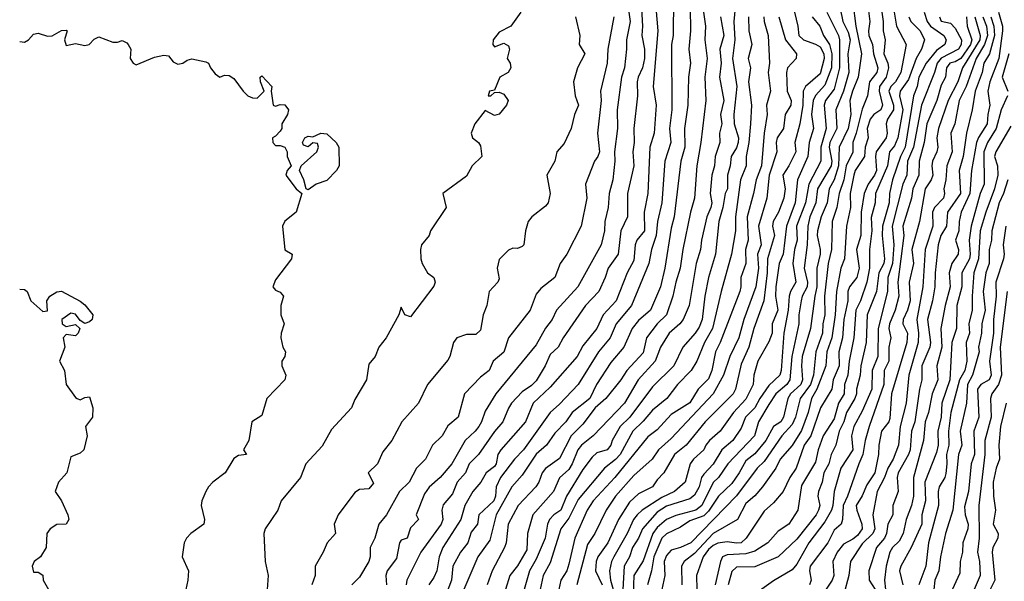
# Model space of a CAD drawing. Header units: metres. Extents: x -51132 to -49532, y -231222 to -229437.
# Tile 327 of 656: x -51132 to -51026, y -229662 to -229602. Entities that reach past the tile are written whole.
import ezdxf

# ---------------------------------------------------------------- set-up
doc = ezdxf.new("R2010")
doc.units = ezdxf.units.M
for name, color, linetype in [('CONTOUR_HALF', 8, 'Continuous'), ('CONTOUR_INDEX', 1, 'Continuous'), ('CONTOUR_INTER', 3, 'Continuous')]:
    doc.layers.add(name, color=color, linetype=linetype)

msp = doc.modelspace()

# ---------------------------------------------------------------- linework, layer by layer
at = {"layer": 'CONTOUR_HALF'}
for points, elevation in [([(-51064.8, -229600.26), (-51064.65, -229602.76), (-51064.72, -229603.76), (-51064.46, -229605.26), (-51064.46, -229606.26), (-51064.66, -229607.26), (-51065.14, -229608.26), (-51065.25, -229608.76), (-51065.22, -229610.26), (-51065.6, -229613.76), (-51065.56, -229615.26), (-51065.7, -229616.26), (-51065.58, -229617.76), (-51066.27, -229620.76), (-51066.27, -229623.26), (-51066.98, -229624.76), (-51067.27, -229627.26), (-51068.37, -229628.76), (-51068.66, -229629.76), (-51069.35, -229631.26), (-51070.79, -229632.76), (-51073.2, -229636.26), (-51073.73, -229637.26), (-51074.58, -229638.02), (-51075.11, -229639.26), (-51076.08, -229640.86), (-51076.58, -229641.38), (-51077.58, -229642.04), (-51078.74, -229643.26), (-51079.08, -229643.79), (-51079.66, -229645.26), (-51080.58, -229646.31), (-51082.29, -229648.76), (-51083.3, -229649.76), (-51083.69, -229650.76), (-51084.57, -229651.76), (-51085.08, -229653), (-51086.08, -229654.17), (-51086.21, -229654.76), (-51086.13, -229655.76), (-51086.28, -229656.26), (-51088.49, -229659.26), (-51090, -229662.26), (-51090.07, -229662.76)], 64.5), ([(-51061.32, -229599.76), (-51061.37, -229603.76), (-51061.55, -229604.76), (-51061.51, -229611.76), (-51061.77, -229613.76), (-51061.62, -229615.26), (-51062.25, -229617.26), (-51062.59, -229621.76), (-51063.07, -229623.76), (-51063.19, -229625.26), (-51063.69, -229626.76), (-51063.97, -229628.26), (-51065.84, -229632.76), (-51067.48, -229634.76), (-51068.13, -229636.26), (-51069.38, -229637.76), (-51071.59, -229641.26), (-51073.58, -229643.37), (-51074.6, -229644.26), (-51077.44, -229648.26), (-51078.43, -229649.26), (-51079.94, -229651.26), (-51080.4, -229652.26), (-51080.45, -229653.26), (-51080.63, -229653.76), (-51082.25, -229655.26), (-51082.39, -229656.26), (-51083.08, -229657.1), (-51083.42, -229658.26), (-51084.23, -229659.26), (-51085.04, -229660.76), (-51085.18, -229662.26), (-51085.76, -229663.76)], 63.5), ([(-51042.07, -229600.26), (-51041.75, -229602.76), (-51041.13, -229605.76), (-51041.48, -229608.26), (-51042.11, -229609.76), (-51042.39, -229610.76), (-51042.29, -229612.26), (-51042.57, -229613.76), (-51043.55, -229615.76), (-51043.6, -229617.76), (-51044.08, -229619.26), (-51044.6, -229620.26), (-51044.81, -229621.76), (-51045.48, -229623.26), (-51045.88, -229624.76), (-51045.91, -229625.26), (-51045.56, -229626.76), (-51045.56, -229627.26), (-51045.95, -229628.76), (-51045.92, -229630.76), (-51046.16, -229631.76), (-51046.61, -229635.26), (-51047.52, -229638.26), (-51047.59, -229639.26), (-51047.47, -229640.76), (-51047.67, -229641.26), (-51048.75, -229642.26), (-51049.04, -229642.76), (-51049.52, -229644.76), (-51049.82, -229645.26), (-51050.58, -229645.77), (-51051.41, -229647.26), (-51052.58, -229648.71), (-51053.58, -229649.46), (-51054.28, -229650.76), (-51055.08, -229651.89), (-51056.5, -229653.26), (-51057.58, -229654.86), (-51058.08, -229655.36), (-51059.58, -229655.9), (-51060.58, -229656.59), (-51062.08, -229657.3), (-51062.58, -229657.76), (-51062.82, -229658.26), (-51063.45, -229659.76), (-51063.69, -229661.26), (-51064.12, -229662.76)], 57.5), ([(-51039.15, -229599.76), (-51038.81, -229602.26), (-51038.8, -229603.26), (-51038.6, -229604.26), (-51038.75, -229605.76), (-51038.29, -229606.76), (-51038.24, -229607.26), (-51038.49, -229608.26), (-51039.21, -229609.26), (-51039.23, -229609.76), (-51038.89, -229611.26), (-51039.06, -229611.76), (-51039.8, -229612.26), (-51040.2, -229612.76), (-51040.53, -229613.76), (-51040.41, -229614.76), (-51040.76, -229615.76), (-51040.8, -229616.76), (-51041.81, -229618.26), (-51041.97, -229618.76), (-51042.34, -229620.76), (-51042.31, -229622.26), (-51042.76, -229624.26), (-51042.96, -229627.76), (-51043.34, -229628.76), (-51043.84, -229631.26), (-51043.95, -229633.76), (-51044.34, -229636.26), (-51044.86, -229637.76), (-51044.98, -229639.26), (-51045.94, -229641.76), (-51046.51, -229642.76), (-51046.87, -229644.26), (-51047.58, -229646.19), (-51048.58, -229647.82), (-51049.86, -229649.26), (-51050.33, -229650.26), (-51051.76, -229652.26), (-51052.58, -229653.21), (-51053.58, -229654.03), (-51054.47, -229655.76), (-51057.08, -229657.25), (-51059.08, -229659.39), (-51060.19, -229660.26), (-51060.46, -229660.76), (-51060.44, -229662.76)], 56.5), ([(-51077.74, -229601.26), (-51078.8, -229602.76), (-51080.08, -229603.43), (-51080.7, -229604.26), (-51080.74, -229604.76), (-51080.58, -229605), (-51079.58, -229604.61), (-51079.08, -229604.88), (-51078.95, -229605.26), (-51079.22, -229606.26), (-51078.89, -229606.76), (-51078.8, -229607.26), (-51079.09, -229607.76), (-51080, -229608.26), (-51080.58, -229609.63), (-51081.09, -229609.76), (-51081.23, -229610.26), (-51080.97, -229610.26), (-51080.58, -229609.9), (-51080.08, -229609.87), (-51079.58, -229610.09), (-51079.1, -229610.76), (-51079.26, -229611.26), (-51080.08, -229612.21), (-51080.58, -229612.38), (-51081.58, -229611.83), (-51082.67, -229613.26), (-51083.07, -229614.26), (-51082.92, -229614.76), (-51082.28, -229615.26), (-51082.08, -229615.61), (-51081.94, -229616.76), (-51082.95, -229617.76), (-51083.58, -229618.87), (-51086.11, -229620.76), (-51085.75, -229622.26), (-51087.45, -229624.76), (-51087.58, -229625.26), (-51088.4, -229626.26), (-51088.51, -229626.76), (-51088.47, -229627.76), (-51088.33, -229628.26), (-51087.77, -229629.26), (-51087.07, -229629.76), (-51086.94, -229630.26), (-51087.08, -229630.68), (-51089.58, -229634), (-51090.21, -229633.76), (-51090.58, -229632.96), (-51090.84, -229633.76), (-51092.19, -229636.26), (-51093.01, -229637.26), (-51093.4, -229638.26), (-51094.08, -229639.06), (-51094.32, -229640.76), (-51095.58, -229642.86), (-51095.93, -229643.76), (-51098.08, -229646.09), (-51099.08, -229647.87), (-51100.84, -229649.76), (-51101.4, -229651.26), (-51103.49, -229653.76), (-51103.86, -229654.76), (-51105.19, -229656.76), (-51105.34, -229657.26), (-51105.21, -229660.26), (-51104.9, -229661.76), (-51104.99, -229663.26)], 66.5), ([(-51058.17, -229600.76), (-51057.89, -229602.76), (-51057.98, -229604.26), (-51057.72, -229606.26), (-51057.98, -229608.26), (-51057.86, -229610.76), (-51058.41, -229615.26), (-51058.84, -229617.76), (-51059.09, -229621.26), (-51059.52, -229622.76), (-51060.34, -229626.76), (-51060.61, -229628.76), (-51061.09, -229630.26), (-51061.4, -229631.76), (-51062.1, -229633.76), (-51063.09, -229634.76), (-51064.23, -229636.26), (-51064.58, -229637.87), (-51066.35, -229639.76), (-51066.98, -229640.76), (-51068.61, -229642.76), (-51069.76, -229643.76), (-51071.08, -229645.52), (-51072.33, -229646.76), (-51073.58, -229649.21), (-51075.08, -229650.29), (-51075.45, -229650.76), (-51075.79, -229651.76), (-51076.13, -229652.26), (-51078.04, -229654.26), (-51079.1, -229656.26), (-51079.32, -229658.26), (-51079.49, -229658.76), (-51080.82, -229661.26), (-51081.34, -229662.76)], 62.5), ([(-51054.72, -229600.76), (-51054.86, -229602.26), (-51054.73, -229604.26), (-51055.01, -229606.26), (-51054.54, -229609.26), (-51054.84, -229612.26), (-51054.81, -229613.26), (-51054.35, -229614.76), (-51054.37, -229615.26), (-51054.58, -229615.84), (-51055.14, -229616.76), (-51055.23, -229617.76), (-51055.53, -229618.76), (-51055.54, -229620.26), (-51055.78, -229620.76), (-51056.04, -229622.26), (-51056.46, -229623.76), (-51056.81, -229627.26), (-51057.58, -229629.76), (-51057.97, -229631.76), (-51058.26, -229634.26), (-51058.58, -229635.09), (-51059.02, -229635.76), (-51060.35, -229637.26), (-51061.3, -229639.26), (-51063.58, -229641.5), (-51066.03, -229644.76), (-51067.08, -229645.76), (-51067.94, -229647.26), (-51068.08, -229647.78), (-51068.46, -229648.26), (-51069.58, -229648.6), (-51070.08, -229649.07), (-51071.08, -229650.38), (-51072.83, -229653.26), (-51073.45, -229654.76), (-51074.19, -229655.26), (-51074.66, -229655.76), (-51074.87, -229656.26), (-51075.13, -229657.76), (-51076.08, -229660.03), (-51076.81, -229661.26), (-51077.38, -229663.26)], 61.5), ([(-51048.34, -229601.26), (-51047.97, -229602.76), (-51047.88, -229603.76), (-51047.37, -229604.26), (-51046.08, -229604.7), (-51045.58, -229605), (-51045.19, -229605.76), (-51045.15, -229606.26), (-51045.58, -229607.89), (-51047.16, -229609.26), (-51047.41, -229609.76), (-51047.44, -229611.26), (-51047.77, -229613.26), (-51048.29, -229615.26), (-51048.2, -229616.26), (-51048.94, -229617.76), (-51049.59, -229618.76), (-51049.33, -229620.26), (-51049.47, -229621.26), (-51050.05, -229622.76), (-51050.64, -229623.76), (-51050.69, -229624.26), (-51050.48, -229625.26), (-51051.23, -229627.76), (-51051.27, -229629.26), (-51051.62, -229632.26), (-51052.71, -229635.26), (-51053.23, -229637.26), (-51054.08, -229639.08), (-51054.66, -229641.76), (-51054.93, -229642.26), (-51057.93, -229645.26), (-51059.98, -229647.76), (-51061.21, -229648.76), (-51062.39, -229650.76), (-51063.08, -229651.49), (-51063.58, -229652.26), (-51065.08, -229653.01), (-51066.08, -229653.91), (-51067.26, -229655.76), (-51068.39, -229658.26), (-51069.47, -229659.76), (-51069.65, -229660.26), (-51069.71, -229661.26), (-51069, -229662.76)], 59.5), ([(-51044.87, -229601.26), (-51043.62, -229603.76), (-51043.49, -229604.26), (-51043.5, -229607.26), (-51044.08, -229609.55), (-51044.99, -229610.76), (-51045.16, -229611.26), (-51044.94, -229613.76), (-51045.52, -229615.76), (-51045.52, -229617.26), (-51046.8, -229619.76), (-51047.17, -229621.76), (-51048.11, -229624.26), (-51048.05, -229625.76), (-51048.33, -229626.76), (-51048.53, -229628.26), (-51048.2, -229630.26), (-51048.77, -229631.26), (-51048.9, -229631.76), (-51049, -229633.26), (-51049.47, -229635.76), (-51049.77, -229639.76), (-51049.92, -229640.26), (-51051.08, -229641.38), (-51052.06, -229642.76), (-51052.61, -229643.76), (-51053.6, -229644.76), (-51054.08, -229645.96), (-51054.96, -229647.26), (-51056.14, -229648.26), (-51057.08, -229649.81), (-51058.08, -229650.87), (-51058.32, -229651.26), (-51058.59, -229652.26), (-51059.08, -229653.15), (-51059.58, -229653.55), (-51062.08, -229654.32), (-51063.08, -229654.97), (-51064.66, -229656.76), (-51065.11, -229657.76), (-51065.74, -229658.76), (-51066.07, -229659.76), (-51066.65, -229660.76), (-51066.78, -229663.26)], 58.5), ([(-51067.75, -229601.76), (-51068.39, -229605.26), (-51068.47, -229606.76), (-51069.17, -229609.76), (-51069.1, -229610.76), (-51069.5, -229614.26), (-51069.29, -229616.26), (-51069.45, -229616.76), (-51069.84, -229617.26), (-51070.79, -229619.76), (-51070.65, -229621.26), (-51071.24, -229624.26), (-51072.81, -229627.26), (-51073.51, -229628.26), (-51074.08, -229629.76), (-51075.58, -229630.94), (-51076.08, -229631.55), (-51076.73, -229633.26), (-51079.05, -229636.26), (-51079.58, -229637.79), (-51080.72, -229638.76), (-51081.13, -229639.76), (-51082.08, -229640.46), (-51083.8, -229642.26), (-51084.48, -229644.76), (-51085.58, -229645.69), (-51086.19, -229646.76), (-51087.22, -229647.76), (-51087.98, -229649.26), (-51088.93, -229650.26), (-51089.75, -229651.76), (-51090.78, -229652.76), (-51092.16, -229655.26), (-51093, -229656.26), (-51093.42, -229657.76), (-51093.91, -229658.76), (-51093.91, -229659.76), (-51094.06, -229660.26), (-51095.08, -229661.95), (-51095.91, -229662.76)], 65.5), ([(-51051.62, -229601.76), (-51051.6, -229602.26), (-51051.16, -229603.76), (-51051.01, -229606.76), (-51051.16, -229607.76), (-51050.91, -229609.76), (-51051.33, -229611.26), (-51051.26, -229612.26), (-51051.59, -229614.26), (-51051.87, -229617.76), (-51052.47, -229619.26), (-51052.74, -229620.76), (-51053.43, -229623.26), (-51053.32, -229625.76), (-51053.6, -229626.76), (-51053.56, -229628.26), (-51054.11, -229629.76), (-51054.09, -229630.76), (-51054.22, -229631.26), (-51056.31, -229636.76), (-51056.84, -229637.76), (-51057.21, -229639.76), (-51057.58, -229640.64), (-51058.69, -229641.76), (-51059.58, -229643.23), (-51061.58, -229644.48), (-51063.08, -229646.13), (-51064.08, -229646.89), (-51067.64, -229651.26), (-51069.97, -229653.76), (-51070.61, -229654.76), (-51071.93, -229657.76), (-51072.58, -229660.57), (-51072.81, -229661.26), (-51073.43, -229662.26), (-51073.86, -229664.26)], 60.5), ([(-51036.06, -229601.76), (-51035.85, -229602.26), (-51034.84, -229603.26), (-51034.37, -229604.26), (-51034.69, -229605.26), (-51035.26, -229606.26), (-51036.08, -229608.52), (-51036.98, -229609.76), (-51037.04, -229610.26), (-51036.69, -229611.76), (-51037.23, -229614.76), (-51037.58, -229615.62), (-51038.11, -229616.26), (-51038.35, -229617.76), (-51039.62, -229620.76), (-51039.66, -229621.76), (-51040.08, -229623.33), (-51040.04, -229624.76), (-51040.27, -229626.76), (-51040.28, -229628.76), (-51040.58, -229630.26), (-51041.26, -229632.26), (-51041.75, -229633.26), (-51041.96, -229636.26), (-51042.46, -229638.76), (-51042.61, -229640.26), (-51042.95, -229641.26), (-51043, -229642.26), (-51043.59, -229643.26), (-51044.08, -229644.93), (-51045.24, -229646.76), (-51045.8, -229648.26), (-51046.08, -229649.61), (-51047.58, -229652.1), (-51047.97, -229654.76), (-51048.94, -229656.26), (-51050.08, -229657.02), (-51051.2, -229658.26), (-51052.58, -229659.15), (-51053.58, -229659.43), (-51055.58, -229659.54), (-51056.06, -229659.76), (-51056.29, -229660.26), (-51056.85, -229662.76)], 55.5), ([(-51032.75, -229601.76), (-51032.58, -229602.25), (-51031.58, -229602.46), (-51031.08, -229602.99), (-51030.4, -229604.26), (-51030.43, -229604.76), (-51030.73, -229605.26), (-51032.58, -229606.21), (-51033.02, -229606.76), (-51033.29, -229607.76), (-51034.69, -229611.26), (-51035.55, -229615.76), (-51036.19, -229617.26), (-51036.26, -229618.76), (-51036.68, -229619.76), (-51037.84, -229624.26), (-51037.66, -229626.26), (-51037.82, -229628.26), (-51038.31, -229629.76), (-51038.33, -229631.26), (-51039.33, -229635.26), (-51039.38, -229638.26), (-51040, -229639.76), (-51040.01, -229641.76), (-51041.08, -229644.13), (-51041.97, -229645.76), (-51042.22, -229646.76), (-51042.06, -229648.26), (-51043.37, -229650.26), (-51044.08, -229652.76), (-51044.21, -229654.26), (-51044.36, -229654.76), (-51045.08, -229656.02), (-51046.81, -229658.26), (-51048.08, -229660.55), (-51048.58, -229661.16), (-51050.58, -229662.35), (-51052.08, -229663.43)], 54.5), ([(-51028.96, -229601.76), (-51028.4, -229603.76), (-51028.43, -229604.26), (-51030.28, -229607.26), (-51030.78, -229608.76), (-51031.82, -229610.76), (-51032.88, -229613.76), (-51033.04, -229614.76), (-51032.95, -229615.76), (-51033.03, -229616.26), (-51033.51, -229617.26), (-51033.58, -229617.76), (-51033.48, -229618.76), (-51033.66, -229619.26), (-51034.31, -229620.26), (-51034.91, -229623.76), (-51035.73, -229626.76), (-51035.55, -229628.26), (-51036, -229630.26), (-51035.92, -229632.26), (-51036.2, -229633.26), (-51036.67, -229634.26), (-51036.7, -229634.76), (-51036.19, -229635.76), (-51036.25, -229636.76), (-51037.92, -229642.26), (-51038.08, -229644.92), (-51038.2, -229645.26), (-51038.99, -229646.26), (-51039.26, -229647.76), (-51039.3, -229648.76), (-51039.71, -229650.76), (-51040.58, -229652.04), (-51041.08, -229653.21), (-51041.7, -229654.26), (-51041.65, -229654.76), (-51041.1, -229656.26), (-51041.07, -229656.76), (-51041.58, -229657.46), (-51042.08, -229657.88), (-51043.08, -229658.42), (-51043.76, -229659.26), (-51044.22, -229660.26), (-51044.1, -229661.76), (-51044.27, -229662.26), (-51045.58, -229664.22)], 53.5), ([(-51027.25, -229601.76), (-51026.91, -229602.76), (-51026.84, -229603.76), (-51027.4, -229605.76), (-51028, -229606.76), (-51028.18, -229607.76), (-51028.94, -229609.76), (-51029.23, -229611.76), (-51029.85, -229614.26), (-51030.2, -229616.76), (-51030.63, -229618.26), (-51030.51, -229620.76), (-51031.89, -229622.76), (-51032.01, -229624.26), (-51032.62, -229625.26), (-51032.91, -229626.26), (-51033.23, -229629.26), (-51033.26, -229630.76), (-51033.5, -229632.26), (-51034.04, -229634.26), (-51033.73, -229636.76), (-51033.79, -229637.26), (-51034.65, -229639.26), (-51034.67, -229640.76), (-51034.92, -229641.76), (-51035.42, -229645.26), (-51035.76, -229646.26), (-51035.92, -229648.26), (-51036.08, -229648.78), (-51037.18, -229650.76), (-51037.3, -229651.26), (-51037.18, -229652.76), (-51037.78, -229654.26), (-51037.78, -229655.26), (-51038.31, -229656.26), (-51038.45, -229657.26), (-51038.66, -229657.76), (-51039.52, -229658.76), (-51040.35, -229661.26), (-51040.32, -229662.26), (-51039.68, -229663.26)], 52.5), ([(-51025.29, -229605.76), (-51026.03, -229608.26), (-51025.41, -229609.76)], 51.5), ([(-51025.44, -229610.26), (-51026.12, -229611.76), (-51026.65, -229613.76), (-51027.6, -229615.26), (-51027.98, -229616.26), (-51027.96, -229619.76), (-51028.4, -229620.76), (-51029.37, -229624.26), (-51029.58, -229625.76), (-51029.45, -229627.26), (-51029.53, -229627.76), (-51030.36, -229629.26), (-51030.37, -229630.76), (-51030.9, -229632.76), (-51030.94, -229635.26), (-51031.42, -229636.76), (-51031.66, -229640.76), (-51032.5, -229643.26), (-51032.58, -229644.76), (-51032.94, -229646.26), (-51032.89, -229647.76), (-51033.08, -229648.55), (-51034.33, -229651.76), (-51034.27, -229653.76), (-51034.64, -229655.26), (-51034.66, -229656.26), (-51035.8, -229658.76), (-51036.9, -229660.76), (-51037.04, -229661.26), (-51036.69, -229662.76)], 51.5), ([(-51025.43, -229619.26), (-51025.87, -229620.76), (-51026.35, -229621.76), (-51027.15, -229624.76), (-51027.17, -229625.76), (-51027.42, -229626.76), (-51027.43, -229628.26), (-51027.78, -229629.26), (-51028.06, -229631.26), (-51027.85, -229633.26), (-51028.21, -229634.76), (-51028.25, -229635.76), (-51028.57, -229637.26), (-51028.51, -229637.76), (-51029.21, -229640.26), (-51029.74, -229641.26), (-51029.87, -229643.26), (-51030.53, -229646.26), (-51030.36, -229647.76), (-51030.71, -229648.76), (-51031.33, -229654.76), (-51032.1, -229657.26), (-51032.65, -229659.76), (-51032.84, -229661.26), (-51033.27, -229662.26), (-51033.46, -229664.26)], 50.5), ([(-51131.58, -229631.02), (-51131.08, -229631.07), (-51130.76, -229631.26), (-51130.37, -229632.26), (-51129.08, -229633.43), (-51128.58, -229633.35), (-51128.65, -229632.26), (-51128.36, -229631.76), (-51127.58, -229631.3), (-51127.08, -229631.24), (-51125.08, -229632.3), (-51124.58, -229632.71), (-51123.72, -229633.76), (-51123.8, -229634.26), (-51124.08, -229634.52), (-51124.58, -229634.69), (-51125.08, -229634.38), (-51125.58, -229633.7), (-51126.08, -229633.6), (-51127.05, -229634.26), (-51127.01, -229634.76), (-51126.58, -229635.04), (-51125.58, -229634.81), (-51125.11, -229635.26), (-51125.29, -229635.76), (-51125.58, -229636.02), (-51126.58, -229635.89), (-51126.9, -229636.26), (-51126.74, -229637.26), (-51127.3, -229638.76), (-51126.76, -229639.76), (-51126.59, -229641.26), (-51125.58, -229642.65), (-51125.39, -229642.76), (-51125.08, -229642.92), (-51124.58, -229642.67), (-51124.08, -229642.6), (-51123.72, -229643.76), (-51123.77, -229644.76), (-51124.51, -229645.76), (-51124.34, -229646.76), (-51124.69, -229648.26), (-51125.08, -229648.65), (-51126.08, -229649.02), (-51126.53, -229650.76), (-51127.4, -229651.76), (-51127.77, -229652.76), (-51127.08, -229653.76), (-51126.41, -229655.26), (-51126.3, -229655.76), (-51126.58, -229656.24), (-51127.58, -229656.3), (-51128.31, -229656.76), (-51128.66, -229657.26), (-51128.74, -229658.76), (-51129.35, -229659.76), (-51130.01, -229660.26), (-51130.25, -229660.76), (-51130.08, -229661.42), (-51129.58, -229661.42), (-51129.08, -229661.75), (-51129.05, -229662.26), (-51128.48, -229663.26)], 67.5), ([(-51025.48, -229631.26), (-51026.24, -229637.26), (-51026.09, -229640.26), (-51026.4, -229641.26), (-51027.14, -229642.26), (-51027.29, -229642.76), (-51027.2, -229644.76), (-51027.87, -229647.26), (-51027.89, -229648.76), (-51028.52, -229654.26), (-51028.49, -229657.76), (-51028.66, -229659.26), (-51028.46, -229660.26), (-51028.4, -229661.76), (-51029.03, -229663.26)], 49.5)]:
    msp.add_lwpolyline(points, dxfattribs=dict(at, elevation=elevation))
at = {"layer": 'CONTOUR_INDEX'}
for points, elevation in [([(-51066.21, -229600.76), (-51065.98, -229602.26), (-51066.39, -229604.26), (-51066.37, -229605.26), (-51066.59, -229607.26), (-51066.92, -229608.26), (-51067.4, -229611.76), (-51067.34, -229613.76), (-51067.67, -229616.26), (-51067.63, -229617.26), (-51067.84, -229619.26), (-51068.24, -229620.76), (-51068.37, -229622.26), (-51068.73, -229623.76), (-51068.74, -229624.76), (-51069.12, -229626.26), (-51071.61, -229630.76), (-51073.9, -229633.26), (-51074.38, -229634.26), (-51075.08, -229635.22), (-51076.08, -229637.01), (-51080.42, -229642.26), (-51081.58, -229644.13), (-51081.97, -229645.26), (-51082.26, -229645.76), (-51082.63, -229646.26), (-51083.71, -229647.26), (-51085.15, -229649.76), (-51086.39, -229651.26), (-51087.58, -229652.28), (-51088.08, -229652.99), (-51089, -229655.26), (-51088.73, -229655.76), (-51089.58, -229656.65), (-51089.95, -229657.76), (-51090.58, -229657.98), (-51090.77, -229658.26), (-51091.08, -229659.96), (-51092.09, -229661.26), (-51092.23, -229661.76), (-51092.18, -229662.76)], 65), ([(-51034.4, -229601.26), (-51034.08, -229602.29), (-51033.71, -229602.76), (-51032.3, -229603.76), (-51032.04, -229604.26), (-51032.17, -229604.76), (-51033.08, -229605.39), (-51034.19, -229606.76), (-51034.96, -229608.26), (-51035.17, -229609.26), (-51035.56, -229610.26), (-51036.46, -229615.76), (-51036.94, -229616.76), (-51037.8, -229619.26), (-51038.11, -229620.76), (-51038.17, -229621.76), (-51038.89, -229624.26), (-51038.92, -229625.26), (-51038.67, -229627.76), (-51038.74, -229628.26), (-51039.26, -229629.26), (-51039.53, -229631.26), (-51040.52, -229633.76), (-51040.64, -229636.76), (-51041.21, -229639.26), (-51041.28, -229640.26), (-51041.68, -229641.76), (-51041.69, -229642.26), (-51041.84, -229642.76), (-51042.74, -229644.26), (-51043.04, -229645.26), (-51043.52, -229646.26), (-51043.88, -229647.76), (-51044.39, -229648.76), (-51044.66, -229649.76), (-51045.18, -229650.76), (-51045.37, -229651.76), (-51045.75, -229652.76), (-51045.82, -229653.26), (-51045.63, -229654.26), (-51045.77, -229654.76), (-51045.99, -229655.26), (-51048.08, -229657.86), (-51050.08, -229659.76), (-51052.58, -229660.83), (-51054.58, -229660.88), (-51055.08, -229661.34), (-51055.45, -229662.76)], 55), ([(-51050.01, -229601.76), (-51049.29, -229604.26), (-51048.12, -229605.76), (-51048.17, -229606.26), (-51049.07, -229607.26), (-51049.21, -229607.76), (-51049.13, -229609.76), (-51048.71, -229610.76), (-51048.73, -229611.26), (-51049.33, -229612.26), (-51049.51, -229613.76), (-51050.18, -229614.76), (-51050.29, -229615.26), (-51050.22, -229616.26), (-51051.07, -229618.76), (-51051.31, -229621.26), (-51052.21, -229624.26), (-51051.92, -229626.26), (-51052.3, -229627.26), (-51052.22, -229628.76), (-51052.5, -229630.76), (-51053.78, -229634.26), (-51054.33, -229636.26), (-51055.3, -229638.26), (-51055.97, -229640.26), (-51057.07, -229642.26), (-51061.58, -229647.06), (-51062.96, -229648.26), (-51063.62, -229649.26), (-51065.58, -229651.03), (-51067.55, -229653.26), (-51068.58, -229654.74), (-51069.78, -229657.26), (-51070.58, -229658.43), (-51071.73, -229662.76)], 60), ([(-51025.63, -229624.26), (-51025.91, -229626.26), (-51025.8, -229627.26), (-51025.88, -229627.76), (-51026.71, -229630.26), (-51026.68, -229631.76), (-51026.96, -229634.26), (-51026.97, -229635.76), (-51027.39, -229638.76), (-51027.2, -229640.26), (-51027.43, -229640.76), (-51028.31, -229641.26), (-51028.68, -229641.76), (-51028.54, -229644.76), (-51029.07, -229646.26), (-51029, -229648.76), (-51029.35, -229649.76), (-51029.64, -229652.76), (-51030.08, -229654.4), (-51030, -229655.26), (-51029.67, -229656.26), (-51029.7, -229656.76), (-51030.26, -229658.26), (-51030.3, -229659.26), (-51030.55, -229660.26), (-51030.58, -229661.51), (-51031.6, -229663.76)], 50)]:
    msp.add_lwpolyline(points, dxfattribs=dict(at, elevation=elevation))
at = {"layer": 'CONTOUR_INTER'}
for points, elevation in [([(-51043.75, -229599.26), (-51043.14, -229602.26), (-51042.58, -229603.42), (-51042.36, -229604.26), (-51042.6, -229605.76), (-51042.48, -229607.76), (-51043.08, -229609.76), (-51043.89, -229611.76), (-51043.8, -229613.76), (-51044.53, -229615.26), (-51044.61, -229615.76), (-51044.31, -229617.26), (-51044.41, -229617.76), (-51045.86, -229620.26), (-51046.05, -229621.76), (-51046.69, -229623.26), (-51046.9, -229624.26), (-51046.96, -229626.26), (-51047.28, -229628.76), (-51046.95, -229630.26), (-51046.99, -229630.76), (-51047.5, -229631.76), (-51047.61, -229632.26), (-51047.87, -229633.76), (-51047.88, -229634.76), (-51048.61, -229638.26), (-51048.85, -229640.76), (-51049.17, -229641.26), (-51050.34, -229642.26), (-51051.08, -229643.39), (-51052.22, -229645.26), (-51052.65, -229646.76), (-51055.49, -229649.76), (-51056.51, -229651.26), (-51057.08, -229651.8), (-51058.29, -229654.26), (-51058.95, -229654.76), (-51061.08, -229655.32), (-51062.08, -229655.76), (-51063.08, -229656.63), (-51063.55, -229657.26), (-51064.58, -229660.2), (-51065.58, -229661.76), (-51065.67, -229663.76)], 58), ([(-51040.5, -229600.26), (-51040.25, -229602.26), (-51040.4, -229603.26), (-51040.34, -229603.76), (-51039.97, -229604.76), (-51039.86, -229605.76), (-51039.38, -229607.26), (-51039.5, -229607.76), (-51040.29, -229608.76), (-51040.48, -229610.26), (-51041.08, -229611.7), (-51041.71, -229614.26), (-51042.08, -229615.26), (-51042.08, -229616.29), (-51042.8, -229617.76), (-51043.04, -229619.26), (-51043.53, -229620.76), (-51043.77, -229622.26), (-51044.28, -229623.76), (-51044.35, -229626.76), (-51044.7, -229628.26), (-51045.11, -229631.76), (-51045.09, -229633.76), (-51045.3, -229634.76), (-51045.31, -229635.76), (-51046.04, -229637.76), (-51046.29, -229640.26), (-51046.62, -229641.26), (-51047.72, -229642.76), (-51048.22, -229644.76), (-51048.58, -229645.56), (-51049.7, -229646.76), (-51051.58, -229649.52), (-51052.36, -229650.26), (-51054.58, -229653.23), (-51059.49, -229658.26), (-51060.58, -229658.76), (-51061.58, -229659.04), (-51062.08, -229659.61), (-51062.33, -229660.26), (-51062.26, -229661.76), (-51062.68, -229663.76)], 57), ([(-51063.23, -229600.76), (-51063.01, -229603.26), (-51063.51, -229609.26), (-51063.21, -229611.26), (-51063.41, -229614.26), (-51063.88, -229615.76), (-51064.11, -229620.76), (-51064.5, -229622.76), (-51064.46, -229624.76), (-51065.29, -229625.76), (-51065.47, -229626.26), (-51065.58, -229627.95), (-51066.33, -229629.26), (-51067.51, -229632.26), (-51068.89, -229633.76), (-51069.58, -229635.26), (-51071.08, -229637.12), (-51071.68, -229638.26), (-51074.58, -229641.56), (-51076.4, -229643.26), (-51077.22, -229645.26), (-51079.89, -229648.26), (-51080.2, -229648.76), (-51080.4, -229649.76), (-51080.58, -229650.08), (-51081.47, -229650.76), (-51082.02, -229651.76), (-51082.88, -229652.76), (-51083.75, -229654.26), (-51084.17, -229655.76), (-51086.11, -229658.76), (-51086.5, -229659.76), (-51086.77, -229661.26), (-51087.08, -229661.97), (-51087.63, -229662.76)], 64), ([(-51059.53, -229600.76), (-51059.51, -229603.26), (-51059.69, -229605.26), (-51059.5, -229606.76), (-51059.71, -229608.26), (-51059.81, -229611.26), (-51060.15, -229613.76), (-51060.13, -229615.76), (-51060.53, -229617.26), (-51061.27, -229623.26), (-51061.58, -229624.48), (-51062.26, -229628.76), (-51062.74, -229630.76), (-51063.8, -229633.26), (-51065.08, -229634.37), (-51065.77, -229635.26), (-51066.66, -229637.26), (-51068.08, -229638.88), (-51069.6, -229641.26), (-51070.33, -229642.76), (-51072.22, -229644.26), (-51072.9, -229645.26), (-51074.08, -229646.49), (-51074.98, -229647.76), (-51076.08, -229648.74), (-51077.58, -229650.99), (-51078.7, -229652.26), (-51080.39, -229655.26), (-51081.08, -229657.97), (-51082.34, -229659.76), (-51083.86, -229663.26)], 63), ([(-51037.61, -229601.26), (-51037.36, -229602.76), (-51036.34, -229604.76), (-51036.92, -229607.76), (-51037.49, -229608.76), (-51037.99, -229609.26), (-51038.2, -229609.76), (-51037.7, -229611.26), (-51037.7, -229611.76), (-51038.36, -229612.76), (-51038.5, -229613.26), (-51038.38, -229614.26), (-51038.5, -229614.76), (-51039.55, -229616.26), (-51039.63, -229616.76), (-51039.53, -229618.26), (-51039.73, -229618.76), (-51040.42, -229619.76), (-51040.85, -229620.76), (-51041.16, -229622.76), (-51041.22, -229625.26), (-51041.66, -229626.76), (-51041.39, -229628.76), (-51041.64, -229629.76), (-51042.41, -229630.76), (-51042.61, -229631.26), (-51042.6, -229632.26), (-51043.03, -229634.26), (-51043.16, -229636.26), (-51043.56, -229637.76), (-51043.53, -229639.26), (-51044.18, -229640.76), (-51044.32, -229641.76), (-51045.55, -229643.76), (-51046.57, -229646.76), (-51047.28, -229647.76), (-51048.14, -229650.26), (-51048.82, -229651.26), (-51049.56, -229652.76), (-51050.58, -229653.97), (-51051.58, -229654.85), (-51053.53, -229657.76), (-51054.08, -229658.25), (-51054.58, -229658.31), (-51055.58, -229658.16), (-51056.58, -229658.3), (-51057.08, -229658.54), (-51057.58, -229658.98), (-51058.13, -229659.76), (-51058.87, -229661.76), (-51058.83, -229663.26)], 56), ([(-51026.41, -229601.26), (-51026, -229602.76), (-51026, -229603.26), (-51026.37, -229606.26), (-51027.34, -229608.76), (-51027.56, -229609.76), (-51027.34, -229611.26), (-51027.58, -229612.26), (-51027.64, -229613.26), (-51028.58, -229614.73), (-51028.77, -229615.26), (-51029.3, -229618.26), (-51029.49, -229620.76), (-51030.41, -229622.76), (-51030.64, -229623.76), (-51030.69, -229624.76), (-51031.04, -229625.76), (-51030.73, -229626.76), (-51030.76, -229627.26), (-51031.43, -229628.26), (-51031.73, -229629.26), (-51031.62, -229630.76), (-51032.16, -229632.76), (-51032.63, -229635.26), (-51032.52, -229637.26), (-51033.03, -229639.26), (-51032.94, -229640.76), (-51033.53, -229642.26), (-51033.94, -229644.26), (-51034.29, -229645.26), (-51034.48, -229647.26), (-51035.54, -229651.26), (-51035.56, -229653.26), (-51035.76, -229654.26), (-51036.35, -229655.76), (-51036.66, -229657.26), (-51037.08, -229658.1), (-51037.79, -229658.76), (-51038.08, -229659.26), (-51038.47, -229660.76), (-51038.68, -229662.26), (-51038.56, -229663.26)], 52), ([(-51071.87, -229601.76), (-51071.4, -229603.76), (-51071.46, -229604.76), (-51070.87, -229605.76), (-51071.64, -229607.26), (-51072.09, -229608.76), (-51071.9, -229610.26), (-51071.55, -229611.26), (-51071.96, -229612.26), (-51072.32, -229613.76), (-51073.08, -229615.38), (-51073.86, -229616.26), (-51074.09, -229617.26), (-51074.95, -229618.76), (-51074.58, -229620.76), (-51074.81, -229621.76), (-51075.08, -229622.1), (-51076.57, -229623.26), (-51076.94, -229623.76), (-51077.23, -229624.76), (-51077.4, -229626.26), (-51077.58, -229626.45), (-51078.08, -229626.64), (-51078.58, -229626.62), (-51079.08, -229626.82), (-51080.08, -229627.85), (-51080.28, -229628.76), (-51080.08, -229629.91), (-51080.2, -229630.26), (-51081.15, -229631.26), (-51081.39, -229632.76), (-51081.78, -229633.76), (-51082.08, -229635.41), (-51082.58, -229635.88), (-51083.58, -229635.89), (-51084.6, -229636.26), (-51084.97, -229636.76), (-51085.36, -229638.26), (-51085.58, -229638.65), (-51087.77, -229641.26), (-51088.75, -229643.26), (-51090.53, -229645.26), (-51091.61, -229647.26), (-51092.58, -229648.49), (-51093.12, -229649.76), (-51094.14, -229650.76), (-51093.58, -229651.85), (-51094.08, -229652.45), (-51095.08, -229652.53), (-51095.58, -229652.84), (-51097.37, -229655.26), (-51097.78, -229656.26), (-51097.66, -229657.26), (-51098.56, -229658.26), (-51098.99, -229659.26), (-51099.85, -229660.76), (-51099.84, -229661.76), (-51100.2, -229662.76)], 66), ([(-51056.29, -229601.76), (-51055.94, -229603.76), (-51056.37, -229605.26), (-51056.23, -229606.76), (-51056.41, -229608.26), (-51055.92, -229610.76), (-51056.28, -229612.26), (-51056.13, -229613.26), (-51056.41, -229614.26), (-51056.35, -229615.26), (-51056.85, -229616.76), (-51056.92, -229617.76), (-51057.22, -229618.76), (-51057.39, -229620.76), (-51057.22, -229621.76), (-51057.32, -229622.26), (-51057.76, -229623.26), (-51058.34, -229625.76), (-51058.45, -229626.76), (-51058.9, -229628.26), (-51059.66, -229632.76), (-51060.31, -229634.26), (-51060.66, -229634.76), (-51061.79, -229635.76), (-51062.72, -229637.26), (-51063.31, -229638.76), (-51065.14, -229640.76), (-51066.59, -229643.26), (-51069.95, -229646.76), (-51071.22, -229647.76), (-51071.61, -229648.26), (-51072.21, -229649.76), (-51072.58, -229650.38), (-51073.58, -229651.29), (-51074.21, -229652.76), (-51076.46, -229655.26), (-51077.03, -229657.26), (-51077.08, -229659.01), (-51078.08, -229660.73), (-51078.91, -229661.76), (-51079.38, -229663.26)], 62), ([(-51053.27, -229601.76), (-51053.24, -229603.26), (-51052.92, -229604.76), (-51053.3, -229606.26), (-51053.07, -229607.26), (-51053.28, -229608.76), (-51052.97, -229611.26), (-51053.07, -229613.26), (-51053.25, -229615.26), (-51053.54, -229616.76), (-51053.51, -229617.76), (-51054.13, -229619.26), (-51054.69, -229623.26), (-51054.67, -229624.76), (-51055.1, -229627.26), (-51056.22, -229631.26), (-51057.14, -229635.26), (-51058.02, -229636.76), (-51058.82, -229638.76), (-51059.45, -229639.76), (-51060.92, -229641.26), (-51062.06, -229642.76), (-51063.58, -229644), (-51064.58, -229645.21), (-51065.7, -229646.26), (-51067.08, -229648.76), (-51067.58, -229649.33), (-51068.75, -229650.26), (-51071.58, -229653.61), (-51072.58, -229655.61), (-51073.43, -229656.76), (-51074.58, -229660.42), (-51075.34, -229661.76), (-51075.67, -229663.26)], 61), ([(-51046.42, -229601.76), (-51045.63, -229602.76), (-51045.22, -229603.76), (-51044.58, -229604.76), (-51044.32, -229605.76), (-51044.35, -229607.26), (-51045.08, -229609.12), (-51046.08, -229610.22), (-51046.32, -229610.76), (-51046.51, -229612.26), (-51046.28, -229613.76), (-51046.76, -229615.26), (-51046.89, -229616.76), (-51048.01, -229619.26), (-51048.27, -229621.76), (-51049.21, -229624.26), (-51049.54, -229627.26), (-51049.99, -229628.26), (-51050.33, -229630.76), (-51050.38, -229631.76), (-51050.14, -229633.26), (-51050.73, -229634.76), (-51050.75, -229635.76), (-51051.08, -229636.69), (-51052.29, -229638.76), (-51052.72, -229640.26), (-51052.77, -229641.26), (-51053.58, -229642.84), (-51054.9, -229644.26), (-51056.32, -229646.26), (-51057.48, -229647.26), (-51057.87, -229647.76), (-51058.08, -229648.29), (-51059.19, -229649.26), (-51059.54, -229649.76), (-51060.08, -229651.76), (-51061.24, -229652.76), (-51062.58, -229653.38), (-51064.71, -229654.76), (-51065.24, -229655.26), (-51065.63, -229655.76), (-51066.31, -229657.26), (-51067.73, -229659.76), (-51067.98, -229660.26), (-51068.21, -229661.26), (-51068.1, -229662.26), (-51067.82, -229663.26)], 59), ([(-51029.87, -229601.76), (-51029.79, -229602.76), (-51029.27, -229604.26), (-51029.44, -229604.76), (-51030.48, -229606.26), (-51031.08, -229606.61), (-51031.66, -229606.76), (-51031.99, -229607.26), (-51032.12, -229608.26), (-51032.58, -229609.11), (-51033.03, -229610.76), (-51034.11, -229613.26), (-51034.42, -229615.26), (-51034.94, -229617.26), (-51034.96, -229618.76), (-51035.62, -229620.26), (-51035.75, -229621.26), (-51036.68, -229624.26), (-51036.6, -229625.26), (-51037.23, -229630.26), (-51037.11, -229631.76), (-51037.51, -229633.26), (-51038.11, -229634.76), (-51038.19, -229635.26), (-51037.98, -229636.26), (-51038.2, -229637.26), (-51038.19, -229638.76), (-51038.71, -229639.76), (-51038.73, -229641.26), (-51040.3, -229645.76), (-51040.74, -229647.26), (-51040.99, -229648.76), (-51041.44, -229649.76), (-51042.63, -229653.26), (-51043.11, -229654.26), (-51043.16, -229655.76), (-51043.33, -229656.26), (-51044.08, -229656.91), (-51044.75, -229658.26), (-51046.65, -229660.76), (-51046.71, -229661.26), (-51046.53, -229662.26), (-51046.74, -229662.76)], 54), ([(-51028.1, -229601.76), (-51027.71, -229602.76), (-51027.6, -229603.76), (-51027.91, -229604.76), (-51028.8, -229606.26), (-51029.88, -229609.26), (-51030.65, -229610.76), (-51031.12, -229613.26), (-51031.55, -229614.26), (-51031.4, -229616.26), (-51031.95, -229617.76), (-51032.07, -229619.26), (-51032.29, -229620.26), (-51032.21, -229620.76), (-51032.34, -229621.26), (-51033.29, -229622.26), (-51033.5, -229622.76), (-51033.48, -229624.26), (-51034.31, -229626.76), (-51034.56, -229630.76), (-51035.2, -229634.26), (-51035.02, -229635.76), (-51035.05, -229636.76), (-51036.05, -229640.26), (-51036.33, -229643.26), (-51036.99, -229645.76), (-51037.15, -229647.76), (-51037.72, -229649.26), (-51038.31, -229650.26), (-51038.65, -229651.26), (-51039.47, -229652.76), (-51039.91, -229655.26), (-51039.7, -229656.76), (-51039.93, -229657.26), (-51041.08, -229658.38), (-51042.33, -229660.26), (-51042.5, -229661.76), (-51043.05, -229663.76)], 53), ([(-51131.58, -229604.43), (-51131.08, -229604.51), (-51130.65, -229604.26), (-51130.08, -229603.65), (-51129.58, -229603.51), (-51128.58, -229603.86), (-51128.08, -229603.83), (-51127.08, -229603.24), (-51126.58, -229603.19), (-51126.47, -229603.26), (-51126.75, -229604.26), (-51126.58, -229604.86), (-51125.58, -229604.62), (-51124.58, -229604.86), (-51124.13, -229604.76), (-51123.58, -229604.18), (-51123.08, -229603.91), (-51121.58, -229604.5), (-51121.08, -229604.5), (-51120.58, -229604.33), (-51120.08, -229604.56), (-51119.92, -229604.76), (-51119.64, -229605.26), (-51119.7, -229606.26), (-51119.38, -229606.76), (-51119.08, -229606.92), (-51117.08, -229606.11), (-51116.08, -229605.88), (-51115.58, -229605.97), (-51115.08, -229606.59), (-51114.58, -229606.85), (-51114.06, -229606.76), (-51113.58, -229606.42), (-51113.08, -229606.28), (-51111.58, -229606.6), (-51111.28, -229606.76), (-51111.07, -229607.26), (-51110.58, -229607.88), (-51110.08, -229608.25), (-51109.58, -229608.03), (-51109.08, -229608.06), (-51108.58, -229608.4), (-51107.56, -229609.76), (-51107.08, -229610.26), (-51106.58, -229610.47), (-51106.08, -229610.5), (-51105.33, -229609.76), (-51105.72, -229608.76), (-51105.76, -229608.26), (-51105.58, -229608.12), (-51104.48, -229609.26), (-51104.57, -229609.76), (-51104.35, -229611.26), (-51104.08, -229611.35), (-51103.58, -229611.17), (-51103.08, -229611.23), (-51102.7, -229611.76), (-51102.8, -229612.26), (-51103.43, -229613.26), (-51103.42, -229613.76), (-51103.58, -229614.04), (-51104.08, -229614.59), (-51104.41, -229614.76), (-51104.38, -229615.26), (-51104.08, -229615.6), (-51103.58, -229615.59), (-51103.08, -229615.78), (-51102.86, -229616.26), (-51102.84, -229616.76), (-51102.41, -229617.76), (-51102.84, -229618.26), (-51102.97, -229618.76), (-51101.88, -229620.26), (-51101.28, -229620.76), (-51101.87, -229622.76), (-51103.08, -229623.72), (-51103.36, -229624.26), (-51103.08, -229626.78), (-51102.31, -229627.26), (-51102.36, -229627.76), (-51104.08, -229630.03), (-51104.4, -229630.76), (-51104.08, -229631.13), (-51103.58, -229631.34), (-51103.22, -229631.76), (-51103.51, -229632.76), (-51103.53, -229633.76), (-51103.16, -229634.76), (-51103.5, -229635.76), (-51103.53, -229636.26), (-51103.3, -229637.26), (-51103.03, -229637.76), (-51103.08, -229638.26), (-51103.4, -229638.76), (-51103.4, -229639.26), (-51103, -229640.26), (-51103.08, -229640.75), (-51105.04, -229642.76), (-51105.58, -229644.58), (-51106.64, -229645.26), (-51106.95, -229647.26), (-51107.54, -229648.26), (-51107.22, -229648.76), (-51108.08, -229648.87), (-51108.58, -229649.19), (-51109.52, -229650.76), (-51110.82, -229651.76), (-51111.31, -229652.26), (-51111.58, -229652.76), (-51112, -229653.76), (-51112.07, -229654.26), (-51111.71, -229655.76), (-51111.81, -229656.26), (-51113.19, -229657.26), (-51113.66, -229657.76), (-51113.91, -229658.26), (-51114.07, -229659.26), (-51114.12, -229659.76), (-51113.46, -229661.26), (-51113.5, -229662.26), (-51113.72, -229663.26)], 67), ([(-51099.22, -229614.26), (-51098.58, -229614.32), (-51097.58, -229615.27), (-51097.28, -229615.76), (-51097.24, -229617.76), (-51097.55, -229618.26), (-51098.58, -229619.35), (-51099.72, -229619.76), (-51100.58, -229620.34), (-51100.81, -229620.26), (-51101.04, -229619.26), (-51101.51, -229618.26), (-51101.35, -229617.76), (-51099.67, -229616.26), (-51099.46, -229615.76), (-51099.58, -229615.39), (-51100.08, -229615.31), (-51100.58, -229615.73), (-51101.08, -229615.56), (-51101.21, -229615.26), (-51100.95, -229614.76), (-51100.58, -229614.59), (-51100.08, -229614.66), (-51099.22, -229614.26)], 67), ([(-51025.08, -229613.53), (-51026.71, -229616.26), (-51026.84, -229616.76), (-51026.53, -229617.76), (-51026.5, -229618.76), (-51026.83, -229620.26), (-51027.79, -229622.76), (-51028.37, -229624.76), (-51028.56, -229627.76), (-51029.06, -229629.26), (-51029.25, -229631.76), (-51029.23, -229633.26), (-51029.6, -229634.76), (-51029.55, -229635.76), (-51029.9, -229636.76), (-51029.82, -229638.76), (-51030.04, -229639.76), (-51030.61, -229640.76), (-51031.53, -229644.26), (-51031.79, -229646.26), (-51031.75, -229647.76), (-51031.99, -229648.76), (-51031.95, -229649.76), (-51032.08, -229650.8), (-51032.19, -229651.26), (-51032.8, -229652.26), (-51032.91, -229652.76), (-51032.88, -229654.26), (-51033.94, -229658.26), (-51034.23, -229660.76), (-51034.97, -229662.76)], 51), ([(-51025.59, -229643.26), (-51026.2, -229645.76), (-51026.38, -229647.76), (-51026.3, -229649.26), (-51026.68, -229650.26), (-51026.98, -229651.76), (-51026.97, -229653.26), (-51026.75, -229654.76), (-51026.98, -229656.26), (-51026.46, -229657.26), (-51026.49, -229657.76), (-51027.03, -229658.76), (-51027.08, -229659.26), (-51026.81, -229662.26), (-51027.33, -229663.26)], 49)]:
    msp.add_lwpolyline(points, dxfattribs=dict(at, elevation=elevation))

doc.saveas('drawing.dxf')
